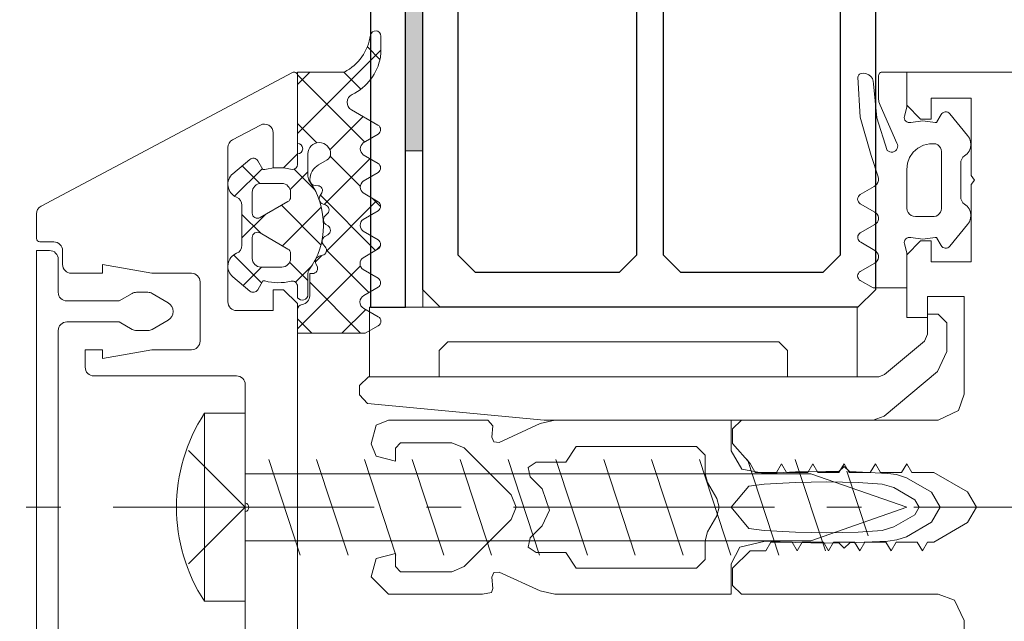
# Model space of a CAD drawing. Header units: millimetres. Extents: x 3652085 to 3778338, y -303702 to -273644.
# Tile 420 of 588: x 3732876 to 3732932, y -285422 to -285388. Entities that reach past the tile are written whole.
import ezdxf

# ---------------------------------------------------------------- set-up
doc = ezdxf.new("R2010")
doc.units = ezdxf.units.MM
doc.header["$PDMODE"] = 34
for name, pattern in [('AUSGEZOGEN', [0]), ('HIDDEN2', [4.7624999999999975, 3.174999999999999, -1.587499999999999]), ('NEO-A  -  GRIDLINE', [38, 15, -3, 2, -3, 15])]:
    doc.linetypes.add(name, pattern=pattern)
for name, color, linetype, lineweight in [('DIM-03    (HAUSART)', 111, 'Continuous', 5), ('GRID   (HAUSART)', 47, 'NEO-A  -  GRIDLINE', 5), ('INSULATION (HAUSEART)', 31, 'Continuous', 15), ('WALL_GLASS (HAUSART)', 4, 'Continuous', 0), ('WINDOW    (HAUSART)', 150, 'Continuous', 5)]:
    doc.layers.add(name, color=color, linetype=linetype, lineweight=lineweight)
doc.layers.add('PANEL', color=7, linetype='Continuous')
doc.styles.add('1-20 Eng HA', font='arial.ttf', dxfattribs={"height": 40})
doc.dimstyles.new('1-20 Eng HA', dxfattribs={"dimtxt": 40, "dimasz": 16, "dimexe": 16, "dimexo": 5, "dimgap": 5, "dimtad": 1, "dimdec": 0, "dimlfac": -1, "dimzin": 0, "dimdsep": 46, "dimtxsty": '1-20 Eng HA', "dimblk": 'OBLIQUE', "dimcen": 0.09, "dimdle": 16, "dimclrd": 256, "dimclre": 256, "dimclrt": 256, "dimadec": 0, "dimazin": 0, "dimtfac": 1, "dimtdec": 0, "dimtofl": 0, "dimtmove": 0, "dimatfit": 3, "dimldrblk": 'OBLIQUE', "dimfxl": 1, "dimtolj": 1, "dimtzin": 0, "dimlwe": 0, "dimarcsym": 0})

# ---------------------------------------------------------------- blocks, each defined once
blk = doc.blocks.new('204533')
for points in [[(-6.008779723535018, 1.642888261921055), (-4.798044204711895, 2.051298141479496), (-2.583823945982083, 2.674448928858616), (-0.2869406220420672, 2.798607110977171), (-0.2379379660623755, 2.792962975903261), (-0.1916640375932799, 2.775879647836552), (-0.1507490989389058, 2.748328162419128), (-0.1175188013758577, 2.711874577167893), (-0.0938619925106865, 2.668590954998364), (-0.08112335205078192, 2.620937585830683), (-0.06770082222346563, 2.469250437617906), (-0.09357600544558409, 2.319185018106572), (-0.157022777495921, 2.18075213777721), (-0.253808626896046, 2.063186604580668), (-0.3774770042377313, 1.974331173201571), (-0.5197780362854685, 1.920113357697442), (-0.6712188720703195, 1.904150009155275), (-2.625914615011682, 1.71137944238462), (-4.496873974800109, 1.113460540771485), (-4.548606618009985, 1.047544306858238), (-4.583189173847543, 0.9712208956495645), (-4.598639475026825, 0.8888649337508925), (-4.594071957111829, 0.8051968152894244), (-4.569748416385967, 0.7250121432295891), (-4.527063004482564, 0.6529068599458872), (-4.468462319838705, 0.5930138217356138), (-4.397305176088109, 0.5487659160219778), (-4.3176700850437, 0.5226992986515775), (-4.234121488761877, 0.5163080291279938), (-4.151448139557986, 0.5299584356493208), (-4.074388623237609, 0.5628681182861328), (-1.905338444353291, 1.528592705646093), (-1.706514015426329, 1.593194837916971), (-1.498602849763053, 1.615047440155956), (-0.1999969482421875, 1.615049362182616), (-0.1482341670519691, 1.60823412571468), (-0.09999899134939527, 1.58825411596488), (-0.05857846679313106, 1.556470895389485), (-0.02679524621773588, 1.515050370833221), (-0.00681523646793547, 1.466815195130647), (0, 1.415052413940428), (0, 0), (-2.015045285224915, 0), (-2.527037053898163, 0.1333379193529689), (-2.60407978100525, 0.1430181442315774), (-2.681026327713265, 0.1326009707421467), (-2.752721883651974, 0.1027842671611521), (-2.81436341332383, 0.05556551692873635), (-2.861821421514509, -0.005891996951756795), (-2.891916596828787, -0.07747110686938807), (-2.902632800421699, -0.1543765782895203), (-2.893252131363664, -0.2314563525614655), (-2.806626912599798, -0.9294124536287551), (-2.898722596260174, -1.626667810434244), (-2.902050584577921, -1.652504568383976), (-2.898592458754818, -1.678324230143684), (-2.88858289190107, -1.702374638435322), (-2.872701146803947, -1.723023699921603), (-2.852024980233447, -1.738870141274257), (-2.436554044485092, -1.978576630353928), (-2.378431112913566, -2.022330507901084), (-2.332547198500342, -2.078787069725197), (-2.301599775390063, -2.144627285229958), (-2.287408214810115, -2.215980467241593), (-2.29080682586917, -2.288651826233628), (-2.311595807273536, -2.358369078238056), (-2.348552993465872, -2.421033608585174), (-2.399505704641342, -2.47296142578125), (-3.637748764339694, -3.500422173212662), (-3.798661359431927, -3.604172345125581), (-3.979617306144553, -3.666717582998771), (-4.170252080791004, -3.684475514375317), (-4.35964679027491, -3.656429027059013), (-4.536953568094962, -3.584184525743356), (-4.692016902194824, -3.471879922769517), (-4.815955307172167, -3.325947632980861), (-4.89590753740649, -3.232450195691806), (-4.996269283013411, -3.161304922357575), (-5.110964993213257, -3.11681870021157), (-5.233051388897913, -3.101684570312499), (-7.167246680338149, -3.101684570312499), (-7.289333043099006, -3.116818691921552), (-7.404028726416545, -3.161304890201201), (-7.504390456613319, -3.232450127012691), (-7.584342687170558, -3.325947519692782), (-7.7082811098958, -3.471879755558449), (-7.863344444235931, -3.584184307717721), (-8.0406512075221, -3.656428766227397), (-8.230045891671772, -3.68447522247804), (-8.420680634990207, -3.666717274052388), (-8.601636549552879, -3.604172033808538), (-8.762549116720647, -3.500421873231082), (-10.0007917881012, -2.472961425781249), (-10.05174449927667, -2.421033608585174), (-10.088701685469, -2.358369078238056), (-10.10949066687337, -2.288651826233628), (-10.11288927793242, -2.215980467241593), (-10.09869771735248, -2.144627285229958), (-10.0677502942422, -2.078787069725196), (-10.02186637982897, -2.022330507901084), (-9.963743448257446, -1.978576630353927), (-9.548273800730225, -1.738853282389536), (-9.527598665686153, -1.723006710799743), (-9.511717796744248, -1.702357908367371), (-9.501708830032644, -1.678308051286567), (-9.498250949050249, -1.652489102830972), (-9.50157879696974, -1.626653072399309), (-9.593670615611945, -0.929403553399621), (-9.507044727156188, -0.2314538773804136), (-9.497663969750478, -0.1543760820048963), (-9.508379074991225, -0.0774724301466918), (-9.538472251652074, -0.005894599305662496), (-9.58592759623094, 0.05556250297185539), (-9.647566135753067, 0.1027819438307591), (-9.719258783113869, 0.1326005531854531), (-9.79620293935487, 0.1430208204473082), (-9.87324421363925, 0.1333447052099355), (-10.38537430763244, 8.881784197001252e-16), (-12.39997792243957, 8.881784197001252e-16), (-12.39997792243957, 1.92404747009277), (-11.97397541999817, 2.668049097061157), (-11.92609262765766, 2.730203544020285), (-11.86378081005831, 2.777881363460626), (-11.79126872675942, 2.80784692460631), (-11.71347737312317, 2.818066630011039), (-11.63568601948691, 2.807846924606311), (-11.56317393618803, 2.777881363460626), (-11.50086211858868, 2.730203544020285), (-11.45297932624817, 2.66804909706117), (-10.97397637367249, 1.834051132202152), (-10.91709906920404, 1.752958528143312), (-10.84259008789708, 1.687694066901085), (-10.75471297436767, 1.641992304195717), (-10.65849622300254, 1.618468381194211), (-10.5594455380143, 1.618468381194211), (-10.46322878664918, 1.641992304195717), (-10.37535167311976, 1.687694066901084), (-10.3008426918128, 1.75295852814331), (-10.24396538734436, 1.834051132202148), (-9.77195763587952, 2.644047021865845), (-9.733774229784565, 2.705445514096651), (-9.681974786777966, 2.755889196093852), (-9.619585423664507, 2.792431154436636), (-9.550250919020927, 2.812936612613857), (-9.478021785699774, 2.816207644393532), (-9.407117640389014, 2.802053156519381), (-9.341680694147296, 2.771300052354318), (-9.285533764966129, 2.725744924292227), (-9.24195694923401, 2.668049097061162), (-8.75398087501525, 1.83104515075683), (-8.69887050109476, 1.751494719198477), (-8.626328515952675, 1.687439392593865), (-8.540568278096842, 1.642599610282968), (-8.446570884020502, 1.619579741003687), (-8.349795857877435, 1.619716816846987), (-8.25586405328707, 1.643002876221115), (-8.170231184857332, 1.688085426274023), (-8.09787095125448, 1.752345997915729), (-8.042986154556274, 1.83205223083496), (-7.560961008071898, 2.668049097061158), (-7.513195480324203, 2.730127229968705), (-7.451008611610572, 2.777751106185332), (-7.378626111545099, 2.807684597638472), (-7.300966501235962, 2.817893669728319), (-7.223306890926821, 2.807684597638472), (-7.150924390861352, 2.777751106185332), (-7.088737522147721, 2.730127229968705), (-7.040971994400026, 2.668049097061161), (-6.58047601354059, 1.872661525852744), (-6.514941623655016, 1.783799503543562), (-6.431501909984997, 1.711487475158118), (-6.334225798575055, 1.659251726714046), (-6.227856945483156, 1.629639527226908), (-6.1175824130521, 1.624094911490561)], [(-4.124994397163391, -1.676984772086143), (-4.177455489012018, -1.779921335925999), (-4.252322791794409, -1.867915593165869), (-4.345528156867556, -1.936186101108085), (-4.452006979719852, -1.981023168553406), (-4.565973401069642, -1.999990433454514), (-7.833971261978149, -1.999990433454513), (-7.944985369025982, -1.981430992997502), (-8.049008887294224, -1.938446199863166), (-8.140741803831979, -1.873226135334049), (-8.21551031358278, -1.789093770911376), (-8.26950495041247, -1.690335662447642), (-8.2999746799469, -1.581983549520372), (-8.299959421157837, -0.4999847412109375), (-8.283598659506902, -0.3751710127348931), (-8.236712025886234, -0.258347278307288), (-8.1622455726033, -0.1568539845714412), (-8.064878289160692, -0.07706831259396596), (-7.950728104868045, -0.02400347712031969), (-7.826967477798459, -0.0009937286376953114), (-5.599794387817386, 6.675720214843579e-05), (-5.241826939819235, -0.04228249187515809), (-4.904681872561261, -0.1698260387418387), (-4.60831697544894, -0.3750137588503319), (-4.370275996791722, -0.6456992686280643), (-4.204650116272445, -0.9658589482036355), (-4.121243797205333, -1.316540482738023)]]:
    blk.add_lwpolyline(points, close=True)
blk = doc.blocks.new('228390')
at = {"layer": 'WALL_GLASS (HAUSART)', "linetype": 'AUSGEZOGEN'}
blk.add_lwpolyline([(-23.62999915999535, -6.599999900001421), (-4.729999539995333, -6.599999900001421), (-4.089999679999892, -6.369999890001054), (-1.039999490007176, -3.799999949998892), (-0.4999995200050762, -2.650000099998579), (-0.4999995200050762, -1), (-0.9999995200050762, -0.5), (-1.599999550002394, -0.5), (-1.599999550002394, -1.659999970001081), (-1.779999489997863, -2.049999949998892), (-4.079999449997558, -3.980000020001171), (-4.399999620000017, -4.099999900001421), (-33.72999953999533, -4.099999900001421), (-34.22999953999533, -4.599999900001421), (-34.22999953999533, -5.150000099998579), (-33.77000046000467, -5.639999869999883)], close=True, dxfattribs=at)
blk = doc.blocks.new('217907')
at = {"layer": 'WALL_GLASS (HAUSART)', "linetype": 'AUSGEZOGEN'}
blk.add_lwpolyline([(14.49000000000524, 2.9245230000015), (4.76837158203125e-06, 2.9245230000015), (4.76837158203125e-06, -1.0754769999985), (4.000004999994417, -1.0754769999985), (4.000004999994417, 0.4245234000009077), (4.500004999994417, 0.9245234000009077), (23.5, 0.9245234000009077), (24, 0.4245234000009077), (24, -1.0754769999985), (28, -1.0754769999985), (28, 2.9245230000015), (14.49000999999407, 2.9245230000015)], dxfattribs=at)
blk = doc.blocks.new('5_5x42')
at = {"layer": 'WALL_GLASS (HAUSART)', "linetype": 'Continuous'}
for p, q in [((4.732306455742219, 13.20173511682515), (7.082767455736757, 13.20173511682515)), ((4.732306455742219, 2.401735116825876), (4.732306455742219, 13.20173511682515)), ((7.082767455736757, 13.20173511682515), (7.082767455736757, 2.401735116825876)), ((7.082767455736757, 7.801735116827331), (3.82676145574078, 11.05774111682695)), ((10.23743945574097, 5.051735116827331), (8.428095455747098, 10.55173511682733)), ((12.98743945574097, 5.051735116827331), (11.1780954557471, 10.55173511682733)), ((15.73743945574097, 5.051735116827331), (13.9280954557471, 10.55173511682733)), ((18.48743945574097, 5.051735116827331), (16.6780954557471, 10.55173511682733)), ((21.23743945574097, 5.051735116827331), (19.4280954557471, 10.55173511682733)), ((23.98744045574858, 5.051735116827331), (22.1780954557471, 10.55173511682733)), ((26.73744045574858, 5.051735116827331), (24.92809445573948, 10.55173511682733)), ((29.48744045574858, 5.051735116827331), (27.67809445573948, 10.55173511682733)), ((32.23744045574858, 5.051735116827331), (30.42809445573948, 10.55173511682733)), ((34.98744045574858, 5.051735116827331), (33.17809445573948, 10.55173511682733)), ((37.73744045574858, 5.051735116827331), (35.92809445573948, 10.55173511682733)), ((40.4085084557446, 5.291672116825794), (38.67809445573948, 10.55173511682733)), ((39.58276745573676, 9.726735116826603), (7.082767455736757, 9.726735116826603)), ((45.08276745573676, 7.801735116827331), (39.58276745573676, 9.726735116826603)), ((42.87456545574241, 6.154792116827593), (41.64997145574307, 9.877286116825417)), ((3.276884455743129, 7.801735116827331), (7.082767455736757, 7.801735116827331)), ((7.082767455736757, 7.801735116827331), (3.82676145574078, 4.545729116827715)), ((39.58276745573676, 5.876735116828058), (45.08276745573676, 7.801735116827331)), ((7.082767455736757, 5.876735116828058), (39.58276745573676, 5.876735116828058)), ((4.732306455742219, 2.401735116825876), (7.082767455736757, 2.401735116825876))]:
    blk.add_line(p, q, dxfattribs=at)
blk.add_arc((13.04766445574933, 7.801735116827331), 9.914897, 147.0002800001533, 212.9997310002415, dxfattribs=at)
blk = doc.blocks.new('_246476_0x00000056')
at = {"layer": 'WALL_GLASS (HAUSART)'}
h = blk.add_hatch(dxfattribs=at)
h.set_pattern_fill('ANSI37', color=256, scale=0.625, angle=90, style=0)
h.set_pattern_definition([(135, (0, 0), (-1.403165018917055, -1.403165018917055), []), (225, (0, 0), (1.403165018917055, -1.403165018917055), [])])
edge = h.paths.add_edge_path(flags=16)
edge.add_ellipse((9.500092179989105, 2.30009773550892), major_axis=(-0.3000061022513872, 0), ratio=1, start_angle=-90.00128112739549, end_angle=29.99730849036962, ccw=False)
edge.add_line((9.500098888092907, 2.60010383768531), (10.70011109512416, 2.60010383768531))
edge.add_ellipse((10.7000309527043, 2.10002369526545), major_axis=(-0.5000801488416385, 0), ratio=1, start_angle=180.0091821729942, end_angle=269.9908178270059, ccw=False)
edge.add_line((11.20011109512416, 2.10010383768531), (11.20011109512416, 0.9001068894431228))
edge.add_ellipse((10.7000322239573, 0.9001857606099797), major_axis=(-0.5000788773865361, 0), ratio=1, start_angle=90.00903654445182, end_angle=179.9909634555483, ccw=False)
edge.add_line((10.70011109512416, 0.4001068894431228), (10.42386597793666, 0.4001068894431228))
edge.add_ellipse((10.42381020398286, 0.7000493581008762), major_axis=(-0.2999424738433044, 0), ratio=1, start_angle=29.995000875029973, end_angle=90.0106540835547, ccw=False)
edge.add_line((10.16403931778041, 0.5501007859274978), (9.240272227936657, 2.150106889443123))
edge = h.paths.add_edge_path(flags=16)
edge.add_ellipse((6.900035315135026, 2.100191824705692), major_axis=(-0.4999120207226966, 0), ratio=1, start_angle=-90.01008434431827, end_angle=0.010084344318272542, ccw=False)
edge.add_line((6.900123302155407, 2.60010383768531), (8.100074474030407, 2.60010383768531))
edge.add_ellipse((8.100108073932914, 2.300113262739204), major_axis=(-0.2999905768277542, 0), ratio=1, start_angle=149.9975553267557, end_angle=270.00641731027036, ccw=False)
edge.add_line((8.359901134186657, 2.150106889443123), (7.436134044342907, 0.5501007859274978))
edge.add_ellipse((7.176370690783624, 0.7000363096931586), major_axis=(-0.2999294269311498, 0), ratio=1, start_angle=89.98790648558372, end_angle=150.006438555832, ccw=False)
edge.add_line((7.176307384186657, 0.4001068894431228), (6.900123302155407, 0.4001068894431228))
edge.add_ellipse((6.900033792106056, 0.9000173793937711), major_axis=(-0.4999104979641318, 0), ratio=1, start_angle=-0.01025893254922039, end_angle=90.01025893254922, ccw=False)
edge.add_line((6.400123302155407, 0.9001068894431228), (6.400123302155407, 2.10010383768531))
edge = h.paths.add_edge_path()
edge.add_arc((5.250082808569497, 2.547848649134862), 0.3000311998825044, 140.0103091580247, 239.9950724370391)
edge.add_line((5.100044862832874, 2.288026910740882), (5.600044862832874, 1.999345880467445))
edge.add_line((5.600044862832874, 1.999345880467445), (5.600044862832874, 1.871957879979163))
edge.add_arc((8.639993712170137, 1.08565340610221), 3.139994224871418, 165.4978757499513, 194.5021242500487)
edge.add_arc((5.299944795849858, 0.2994459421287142), 0.3001000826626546, 270.9052083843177, 359.98147865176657, ccw=False)
edge.add_line((5.304685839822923, -0.0006166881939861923), (4.70004485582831, -0.0006166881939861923))
edge.add_arc((4.400026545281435, -0.0006166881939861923), 0.300018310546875, -180, 0, ccw=False)
edge.add_line((4.10000823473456, -0.0006166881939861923), (9.416079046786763e-05, -0.0006166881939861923))
edge.add_line((9.416079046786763e-05, -0.0006166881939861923), (9.416079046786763e-05, -2.69067802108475))
edge.add_arc((-2.530876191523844, -1.367962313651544), 2.855763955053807, 278.35665962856, 332.4078875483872, ccw=False)
edge.add_arc((-2.072234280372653, -4.49022010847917), 0.3000000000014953, 98.35665962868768, 270.0977995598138)
edge.add_line((-2.071722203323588, -4.790219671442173), (-1.188169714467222, -4.788711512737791))
edge.add_arc((-1.191583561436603, -2.788714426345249), 1.999999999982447, 270.0977995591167, 279.5454639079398)
edge.add_arc((-1.34273088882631, -1.8898756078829), 2.911458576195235, 279.5454639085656, 334.6363143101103)
edge.add_arc((1.739886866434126, -3.351216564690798), 0.4999999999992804, 29.835148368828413, 154.6363143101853, ccw=False)
edge.add_line((2.173617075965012, -3.102463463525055), (3.046389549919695, -4.624244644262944))
edge.add_arc((3.306627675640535, -4.474992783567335), 0.2999999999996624, 209.8351483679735, 329.2846432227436)
edge.add_line((3.564542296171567, -4.62822479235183), (4.068087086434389, -3.780676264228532))
edge.add_arc((4.409060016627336, -4.020601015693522), 0.4169249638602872, 35.13203945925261, 144.8679605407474, ccw=False)
edge.add_line((4.750032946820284, -3.780676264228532), (5.248249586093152, -4.627650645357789))
edge.add_arc((5.506830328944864, -4.475545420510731), 0.2999999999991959, 210.4653647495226, 329.4113250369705)
edge.add_line((5.765083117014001, -4.628206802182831), (6.266085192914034, -3.780676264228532))
edge.add_arc((6.606081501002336, -4.0188508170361), 0.4151199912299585, 35.012049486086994, 144.9879505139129, ccw=False)
edge.add_line((6.946077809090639, -3.780676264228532), (7.444271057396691, -4.627610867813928))
edge.add_arc((7.702851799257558, -4.47550564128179), 0.299999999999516, 210.465365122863, 329.8551850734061)
edge.add_line((7.962279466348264, -4.626161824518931), (8.459078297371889, -3.770681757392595))
edge.add_arc((8.798786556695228, -4.034601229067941), 0.4301804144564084, 36.176561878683, 142.156352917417, ccw=False)
edge.add_line((9.146028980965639, -3.780676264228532), (9.644234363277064, -4.627631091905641))
edge.add_arc((9.902815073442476, -4.475525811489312), 0.3000000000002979, 210.4653770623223, 329.6551279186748)
edge.add_line((10.16171512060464, -4.627086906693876), (10.66305802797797, -3.770681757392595))
edge.add_arc((11.00419751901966, -4.013713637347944), 0.4188563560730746, 35.30012064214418, 144.5334708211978, ccw=False)
edge.add_line((11.34604142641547, -3.771673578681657), (11.84393168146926, -4.626054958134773))
edge.add_arc((12.10313119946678, -4.47500658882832), 0.3000000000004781, 210.2314690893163, 329.6554284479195)
edge.add_line((12.36203204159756, -4.626566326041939), (12.83700822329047, -3.815191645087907))
edge.add_arc((13.20803296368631, -4.00386416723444), 0.4162411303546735, 28.431988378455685, 153.0458732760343, ccw=False)
edge.add_line((13.57406829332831, -3.80568541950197), (14.05335709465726, -4.640272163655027))
edge.add_arc((14.31350957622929, -4.490871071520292), 0.299999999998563, 209.868009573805, 330.2035129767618)
edge.add_line((14.57384835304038, -4.639947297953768), (15.00003264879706, -3.895681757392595))
edge.add_line((15.00003264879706, -3.895681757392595), (15.00003264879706, -0.0006166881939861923))
edge.add_line((15.00003264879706, -0.0006166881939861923), (13.64621184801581, -0.0006166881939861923))
edge.add_arc((13.64622750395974, -0.3006591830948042), 0.3000424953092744, 90.00298964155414, 172.8115002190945)
edge.add_arc((12.85252683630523, -0.2006837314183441), 0.4999299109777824, 269.9911528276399, 352.8263290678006, ccw=False)
edge.add_line((12.85244964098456, -0.7006136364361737), (11.58004973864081, -0.7006136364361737))
edge.add_line((11.58004973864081, -0.7006136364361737), (11.58004973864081, -0.8555590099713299))
edge.add_arc((11.28000637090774, -0.8555005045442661), 0.3000433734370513, 243.0089896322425, 359.9888279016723, ccw=False)
edge.add_line((11.14383147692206, -1.122862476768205), (11.00638030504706, -1.052832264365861))
edge.add_arc((10.87019595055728, -1.320145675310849), 0.3000043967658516, 63.00317044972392, 164.998528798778)
edge.add_line((10.58041594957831, -1.242491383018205), (10.52676604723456, -1.44265617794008))
edge.add_arc((10.23701501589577, -1.365042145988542), 0.2999659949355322, 227.9971582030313, 345.00452445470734, ccw=False)
edge.add_line((10.03628753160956, -1.587950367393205), (9.92929290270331, -1.491621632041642))
edge.add_arc((9.717824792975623, -1.726502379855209), 0.3160501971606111, 48.00262244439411, 149.997406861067)
edge.add_line((9.44412444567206, -1.568464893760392), (9.34414885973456, -1.741621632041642))
edge.add_arc((9.084337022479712, -1.591617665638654), 0.3000056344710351, 213.001458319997, 329.9997465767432, ccw=False)
edge.add_line((8.83273528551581, -1.755018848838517), (8.75430510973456, -1.634276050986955))
edge.add_arc((8.489290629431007, -1.806309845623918), 0.3159561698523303, 32.98956372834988, 135.0090086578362)
edge.add_line((8.26584075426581, -1.582930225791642), (8.12442229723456, -1.724318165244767))
edge.add_arc((7.912297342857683, -1.512189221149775), 0.2999928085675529, 197.9991015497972, 314.99946118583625, ccw=False)
edge.add_line((7.62698577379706, -1.60488762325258), (7.58249114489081, -1.467970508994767))
edge.add_arc((7.281921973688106, -1.565650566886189), 0.3160430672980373, 18.00331285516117, 119.9929715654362)
edge.add_line((7.12393401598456, -1.291929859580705), (6.93783782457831, -1.399366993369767))
edge.add_arc((6.801796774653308, -1.16363256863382), 0.2721725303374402, 183.0146986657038, 299.9890097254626, ccw=False)
edge.add_line((6.53000091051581, -1.17794670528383), (6.52249358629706, -1.034178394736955))
edge.add_arc((6.184332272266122, -1.051915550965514), 0.3386261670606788, 3.002513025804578, 90.82171138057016)
edge.add_arc((6.193913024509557, -1.713283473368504), 1.000063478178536, 90.82715633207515, 149.9977283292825)
edge.add_line((5.32785247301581, -1.213217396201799), (5.04641936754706, -1.700613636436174))
edge.add_arc((4.700045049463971, -1.500684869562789), 0.3999333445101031, 270.00000001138, 330.0062703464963, ccw=False)
edge.add_arc((4.700044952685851, -1.250616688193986), 0.6500015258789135, 90.00000853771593, 270.000008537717, ccw=False)
edge.add_line((4.70004485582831, -0.6006151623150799), (5.984032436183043, -0.6006151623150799))
edge.add_arc((5.984032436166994, -1.100615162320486), 0.5000000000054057, 54.92211572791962, 89.999999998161, ccw=False)
edge.add_arc((8.800049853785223, 2.909461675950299), 4.400068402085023, 234.9221157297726, 305.841212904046)
edge.add_arc((11.55213224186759, -0.9006151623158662), 0.3000000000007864, 90.00000000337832, 125.8412129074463, ccw=False)
edge.add_line((11.5521322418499, -0.6006151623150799), (12.77005218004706, -0.6006151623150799))
edge.add_arc((12.77005206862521, -0.2706282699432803), 0.3299868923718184, 270.0000193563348, 414.9099355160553)
edge.add_line((12.95974944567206, -0.0006166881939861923), (12.30900738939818, -0.0006166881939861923))
edge.add_arc((12.30900738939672, 0.2993833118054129), 0.2999999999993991, 166.8024744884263, 270.0000000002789, ccw=False)
edge.add_arc((8.955916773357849, 1.085690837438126), 3.144052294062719, 346.8024744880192, 374.4829967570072)
edge.add_line((12.00005706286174, 1.871995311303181), (12.00005706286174, 1.999383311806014))
edge.add_line((12.00005706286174, 1.999383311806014), (12.50005706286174, 2.288064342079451))
edge.add_arc((12.35008372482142, 2.547843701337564), 0.299962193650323, 299.9982887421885, 400.0113157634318)
edge.add_line((12.57983001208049, 2.740701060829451), (11.76348479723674, 3.713616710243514))
edge.add_arc((11.15064755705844, 3.199329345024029), 0.8000381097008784, 40.00306471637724, 157.3772309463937)
edge.add_arc((9.950628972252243, 3.699390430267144), 0.5000025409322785, 269.9988098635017, 337.3791395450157, ccw=False)
edge.add_line((9.950618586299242, 3.199387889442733), (7.649366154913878, 3.199387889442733))
edge.add_arc((7.649369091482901, 3.699349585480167), 0.4999616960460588, 202.6223871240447, 269.9996634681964, ccw=False)
edge.add_arc((6.449440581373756, 3.199419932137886), 0.7999452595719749, 22.61560702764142, 140.0033242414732)
edge.add_line((5.836617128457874, 3.713579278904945), (5.020210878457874, 2.740663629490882))
blk.add_lwpolyline([(5.020210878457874, 2.740663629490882, 0.466226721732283), (5.100044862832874, 2.288026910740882), (5.600044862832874, 1.999345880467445), (5.600044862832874, 1.871957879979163), (5.600044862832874, 1.871957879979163, 0.127234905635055), (5.600044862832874, 0.2993489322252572, -0.409499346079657), (5.304685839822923, -0.0006166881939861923), (4.70004485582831, -0.0006166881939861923), (4.70004485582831, -0.0006166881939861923, -1), (4.10000823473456, -0.0006166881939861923), (9.416079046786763e-05, -0.0006166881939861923), (9.416079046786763e-05, -2.69067802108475), (9.416079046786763e-05, -2.69067802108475, -0.240315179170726), (-2.115834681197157, -4.1934053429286, 0.930405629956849), (-2.071722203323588, -4.790219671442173), (-1.188169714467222, -4.788711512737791), (-1.188169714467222, -4.788711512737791, 0.0412465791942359), (-0.8599232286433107, -4.761023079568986, 0.245118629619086), (1.288083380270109, -3.137035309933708, -0.605628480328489), (2.173617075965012, -3.102463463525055), (3.046389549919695, -4.624244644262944), (3.046389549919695, -4.624244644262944, 0.574151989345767), (3.564542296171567, -4.62822479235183), (4.068087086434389, -3.780676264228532), (4.068087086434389, -3.780676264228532, -0.519103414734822), (4.750032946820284, -3.780676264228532), (5.248249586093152, -4.627650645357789), (5.248249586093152, -4.627650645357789, 0.571234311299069), (5.765083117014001, -4.628206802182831), (6.266085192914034, -3.780676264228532), (6.266085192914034, -3.780676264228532, -0.520433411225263), (6.946077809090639, -3.780676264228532), (7.444271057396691, -4.627610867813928), (7.444271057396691, -4.627610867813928, 0.57380582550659), (7.962279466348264, -4.626161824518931), (8.459078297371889, -3.770681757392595), (8.459078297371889, -3.770681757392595, -0.498471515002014), (9.146028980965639, -3.780676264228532), (9.644234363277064, -4.627631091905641), (9.644234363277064, -4.627631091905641, 0.572646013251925), (10.16171512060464, -4.627086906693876), (10.66305802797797, -3.770681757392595), (10.66305802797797, -3.770681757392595, -0.516322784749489), (11.34604142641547, -3.771673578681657), (11.84393168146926, -4.626054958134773), (11.84393168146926, -4.626054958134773, 0.574003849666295), (12.36203204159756, -4.626566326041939), (12.83700822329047, -3.815191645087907), (12.83700822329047, -3.815191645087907, -0.604512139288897), (13.57406829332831, -3.80568541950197), (14.05335709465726, -4.640272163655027), (14.05335709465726, -4.640272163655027, 0.579303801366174), (14.57384835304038, -4.639947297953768), (15.00003264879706, -3.895681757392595), (15.00003264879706, -0.0006166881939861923), (13.64621184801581, -0.0006166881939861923), (13.64621184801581, -0.0006166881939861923, 0.377910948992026), (13.34854339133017, -0.2631136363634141, -0.378043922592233), (12.85244964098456, -0.7006136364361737), (11.58004973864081, -0.7006136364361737), (11.58004973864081, -0.8555590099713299), (11.58004973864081, -0.8555590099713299, -0.559911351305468), (11.14383147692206, -1.122862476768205), (11.00638030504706, -1.052832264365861), (11.00638030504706, -1.052832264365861, 0.476950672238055), (10.58041594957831, -1.242491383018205), (10.52676604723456, -1.44265617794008), (10.52676604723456, -1.44265617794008, -0.56006913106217), (10.03628753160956, -1.587950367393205), (9.92929290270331, -1.491621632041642), (9.92929290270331, -1.491621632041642, 0.476947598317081), (9.44412444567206, -1.568464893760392), (9.34414885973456, -1.741621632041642), (9.34414885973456, -1.741621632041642, -0.560017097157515), (8.83273528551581, -1.755018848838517), (8.75430510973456, -1.634276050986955), (8.75430510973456, -1.634276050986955, 0.47707968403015), (8.26584075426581, -1.582930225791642), (8.12442229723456, -1.724318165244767), (8.12442229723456, -1.724318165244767, -0.560028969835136), (7.62698577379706, -1.60488762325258), (7.58249114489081, -1.467970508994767), (7.58249114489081, -1.467970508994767, 0.476920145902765), (7.12393401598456, -1.291929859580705), (6.93783782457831, -1.399366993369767), (6.93783782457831, -1.399366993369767, -0.55987967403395), (6.53000091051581, -1.17794670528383), (6.52249358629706, -1.034178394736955), (6.52249358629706, -1.034178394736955, 0.403108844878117), (6.17947600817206, -0.7133242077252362, 0.264074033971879), (5.32785247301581, -1.213217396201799), (5.04641936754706, -1.700613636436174), (5.04641936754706, -1.700613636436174, -0.267978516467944), (4.700045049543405, -1.900618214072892, -1.00000000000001), (4.70004485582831, -0.6006151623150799), (5.984032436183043, -0.6006151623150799), (5.984032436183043, -0.6006151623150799, -0.154262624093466), (6.271377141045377, -0.6914293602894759, 0.319713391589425), (11.37646996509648, -0.6574223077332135, -0.157674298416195), (11.5521322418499, -0.6006151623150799), (12.77005218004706, -0.6006151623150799), (12.77005218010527, -0.6006151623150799, 0.732626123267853), (12.95974944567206, -0.0006166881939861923), (12.30900738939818, -0.0006166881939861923), (12.30900738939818, -0.0006166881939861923, -0.483405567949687), (12.01693076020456, 0.3678759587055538, 0.121369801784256), (12.00005706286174, 1.871995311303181), (12.00005706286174, 1.999383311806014), (12.50005706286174, 2.288064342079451), (12.50005706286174, 2.288064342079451, 0.466376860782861), (12.57983001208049, 2.740701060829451), (11.76348479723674, 3.713616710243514), (11.76348479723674, 3.713616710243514, 0.562173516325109), (10.4121664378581, 3.507073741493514, -0.302776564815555), (9.950618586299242, 3.199387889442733), (7.649366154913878, 3.199387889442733), (7.649366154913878, 3.199387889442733, -0.302762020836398), (7.187874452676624, 3.507036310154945, 0.562251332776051), (5.836617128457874, 3.713579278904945), (5.020210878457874, 2.740663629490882)], format="xyb", close=True, dxfattribs=at)
at = {"layer": 'WALL_GLASS (HAUSART)', "extrusion": (-3.67394039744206e-16, 4.21202414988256e-16, -1)}
for points in [[(-6.400123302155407, 2.10010383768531, 0.414316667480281), (-6.900123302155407, 2.60010383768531), (-8.100074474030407, 2.60010383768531), (-8.100074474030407, 2.60010383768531, 0.577401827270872), (-8.359901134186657, 2.150106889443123), (-7.436134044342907, 0.5501007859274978), (-7.436134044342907, 0.5501007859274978, 0.268035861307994), (-7.176307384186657, 0.4001068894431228), (-6.900123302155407, 0.4001068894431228), (-6.900123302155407, 0.4001068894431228, 0.414318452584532), (-6.400123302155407, 0.9001068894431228), (-6.400123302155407, 2.10010383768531)], [(-9.240272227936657, 2.150106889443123, 0.577342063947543), (-9.500098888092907, 2.60010383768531), (-10.70011109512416, 2.60010383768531), (-10.70011109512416, 2.60010383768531, 0.414119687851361), (-11.20011109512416, 2.10010383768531), (-11.20011109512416, 0.9001068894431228), (-11.20011109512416, 0.9001068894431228, 0.414121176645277), (-10.70011109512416, 0.4001068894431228), (-10.42386597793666, 0.4001068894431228), (-10.42386597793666, 0.4001068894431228, 0.268022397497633), (-10.16403931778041, 0.5501007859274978), (-9.240272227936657, 2.150106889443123)]]:
    blk.add_lwpolyline(points, format="xyb", close=True, dxfattribs=at)
blk = doc.blocks.new('_323310_0x00000052 (2)')
at = {"layer": 'WALL_GLASS (HAUSART)', "color": 0, "lineweight": 0}
blk.add_lwpolyline([(-16.85387313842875, 15.0001220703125, 0.276924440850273), (-17.29530990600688, 14.73487854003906), (-24.97206782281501, 0.297027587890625), (-24.97206782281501, 0.297027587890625, 0.572067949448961), (-24.79711053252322, 0), (-20.29723251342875, 0), (-19.49718368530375, 0.80010986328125), (-19.49718368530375, 1.400146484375), (-21.51476242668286, 1.400146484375), (-21.51476242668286, 1.400146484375, -0.565777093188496), (-21.95623315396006, 2.134888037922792), (-21.10546005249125, 3.734909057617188), (-21.10546005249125, 3.734909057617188, -0.27701209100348), (-20.66405380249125, 4.000152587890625), (-11.79704940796, 4.000152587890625), (-11.79704940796, 4.000152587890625, -0.41387660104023), (-11.29704940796, 3.500152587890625), (-11.29704940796, 1.400146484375), (-12.49718368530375, 1.400146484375), (-12.49718368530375, 0.80010986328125), (-11.6970738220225, 0), (11.70414077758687, 0), (12.50418960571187, 0.80010986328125), (12.50418960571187, 1.400146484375), (11.30405532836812, 1.400146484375), (11.30405532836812, 3.500152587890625), (11.30405532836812, 3.500152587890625, -0.413930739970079), (11.80405532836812, 4.000152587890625), (20.70201217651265, 4.000152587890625), (20.70201217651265, 4.000152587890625, -0.277012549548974), (21.14343368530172, 3.734909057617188), (21.99417221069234, 2.134933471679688), (21.99417221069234, 2.134933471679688, -0.565823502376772), (21.55264389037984, 1.400146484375), (19.50418960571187, 1.400146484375), (19.50418960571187, 0.80010986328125), (20.30429946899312, 0), (24.80410873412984, 0), (24.80410873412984, 0, 0.572049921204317), (24.97906600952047, 0.297027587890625), (17.30237686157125, 14.73475646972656), (17.30237686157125, 14.73475646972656, 0.277073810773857), (16.86094009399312, 14.99995422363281), (15.45414077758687, 14.99980163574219), (15.45414077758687, 14.99980163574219, 0.414391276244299), (15.25415908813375, 14.79977416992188), (15.25415908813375, 13.99981689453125), (15.25415908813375, 13.99981689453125, -0.414151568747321), (14.75415908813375, 13.49981689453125), (13.954171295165, 13.49981689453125), (13.954171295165, 13.49981689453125, 0.414151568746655), (13.454171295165, 12.99981689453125), (13.454171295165, 11.19985961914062), (13.954171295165, 11.19985961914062), (13.454171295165, 8.364166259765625), (13.454171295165, 6.099822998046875), (13.454171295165, 6.099822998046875, -0.413884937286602), (12.954171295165, 5.599822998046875), (9.554146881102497, 5.599822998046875), (9.554146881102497, 5.599822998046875, -0.41415156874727), (9.054146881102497, 6.099822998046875), (9.054146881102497, 8.364166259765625), (8.554146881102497, 11.19985961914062), (9.054146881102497, 11.19985961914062), (9.054146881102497, 12.19985961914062), (8.054146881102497, 12.19985961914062), (8.054146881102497, 12.19985961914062, 0.414151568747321), (7.554146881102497, 11.69985961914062), (7.554146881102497, 3.5), (7.554146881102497, 3.5, -0.414216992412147), (7.054146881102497, 3), (0.254220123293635, 3), (0.254220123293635, 3, -0.799415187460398), (-0.245871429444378, 2.99981689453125), (-7.045798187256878, 2.9996337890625), (-7.04579818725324, 2.9996337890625, -0.414216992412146), (-7.545798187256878, 3.4996337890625), (-7.545798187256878, 11.69949340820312), (-7.545798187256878, 11.69949340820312, 0.414161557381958), (-8.045798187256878, 12.19949340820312), (-9.045798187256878, 12.19949340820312), (-9.045798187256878, 11.19949340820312), (-8.545798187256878, 11.19949340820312), (-9.045798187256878, 8.363800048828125), (-9.045798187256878, 6.099517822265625), (-9.045798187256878, 6.099517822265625, -0.414326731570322), (-9.545798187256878, 5.599517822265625), (-12.94582260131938, 5.599517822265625), (-12.94582260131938, 5.599517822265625, -0.413882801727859), (-13.44582260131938, 6.099517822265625), (-13.44582260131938, 8.363800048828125), (-13.94579208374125, 11.19949340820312), (-13.44582260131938, 11.19949340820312), (-13.44582260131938, 12.99945068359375), (-13.44582260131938, 12.99945068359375, 0.414201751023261), (-13.94582260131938, 13.49945068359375), (-14.74581039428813, 13.49945068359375), (-14.74581039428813, 13.49945068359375, -0.414151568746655), (-15.24581039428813, 13.99945068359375), (-15.24581039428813, 14.80014038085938), (-15.24581039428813, 14.80014038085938, 0.414645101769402), (-15.44579208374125, 15.0001220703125), (-16.85387313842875, 15.0001220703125)], format="xyb", close=True, dxfattribs=at)
blk = doc.blocks.new('_323390_0x00000053 (2)')
at = {"layer": 'WALL_GLASS (HAUSART)', "color": 0, "lineweight": 0}
blk.add_lwpolyline([(-14.75006103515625, 0), (-14.75006103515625, -0.75), (-14.75006103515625, -0.75, 0.414213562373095), (-14.25006103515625, -1.25), (-12.35003662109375, -1.25), (-12.35003662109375, -1.25, -0.414213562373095), (-11.85003662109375, -1.75), (-11.85003662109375, -4.74993896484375), (-12.28304461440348, -5.499898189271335), (-12.28304461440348, -5.499898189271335, 0.131657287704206), (-12.35003662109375, -5.74990634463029), (-12.35003662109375, -6.408959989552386), (-12.35003662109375, -6.408959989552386, 0.131653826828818), (-12.2830480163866, -6.658962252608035), (-11.75238037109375, -7.578094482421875), (-11.75238037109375, -7.578094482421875, 0.54115958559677), (-10.74774169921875, -7.578094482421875), (-10.21706782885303, -6.65889861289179), (-10.21706782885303, -6.65889861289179, 0.131647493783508), (-10.15008544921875, -6.408907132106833), (-10.15008544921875, -5.749906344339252), (-10.15008544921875, -5.749906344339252, 0.131649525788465), (-10.21706982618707, -5.499911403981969), (-10.65005493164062, -4.74993896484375), (-10.65005493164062, -1.75), (-10.65005493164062, -1.75, -0.414213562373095), (-10.15005493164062, -1.25), (10.14993286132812, -1.25), (10.14993286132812, -1.25, -0.414213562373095), (10.64993286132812, -1.75), (10.64993286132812, -4.74993896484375), (10.2169248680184, -5.499898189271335), (10.2169248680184, -5.499898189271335, 0.131657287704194), (10.14993286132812, -5.74990634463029), (10.14993286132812, -6.408907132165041), (10.14993286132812, -6.408907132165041, 0.131653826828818), (10.21692146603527, -6.658909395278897), (10.74761962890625, -7.578094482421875), (10.74761962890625, -7.578094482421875, 0.5411595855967), (11.75225830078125, -7.578094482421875), (12.28293217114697, -6.65889861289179), (12.28293217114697, -6.65889861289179, 0.131647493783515), (12.34991455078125, -6.408907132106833), (12.34991455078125, -5.74990634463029), (12.34991455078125, -5.74990634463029, 0.131657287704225), (12.28292254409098, -5.499898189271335), (11.84991455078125, -4.74993896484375), (11.84991455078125, -1.75), (11.84991455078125, -1.75, -0.414213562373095), (12.34991455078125, -1.25), (14.24993896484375, -1.25), (14.24993896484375, -1.25, 0.414213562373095), (14.74993896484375, -0.75), (14.74993896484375, 0), (-14.75006103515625, 0)], format="xyb", close=True, dxfattribs=at)
blk = doc.blocks.new('224814')
at = {"linetype": 'AUSGEZOGEN'}
for points in [[(26, 1), (26, 23), (25, 24), (1, 24), (0, 23), (0, 1), (1, 0), (25, 0)], [(12.30000019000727, 21), (12.30000019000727, 3), (11.30000019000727, 2), (3, 2), (2, 3), (2, 21), (3, 22), (11.30000019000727, 22)], [(24, 21), (24, 3), (23, 2), (14.80000019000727, 2), (13.80000019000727, 3), (13.80000019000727, 21), (14.80000019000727, 22), (23, 22)]]:
    blk.add_lwpolyline(points, close=True, dxfattribs=at)
blk = doc.blocks.new('_Oblique')
at = {"color": 0, "linetype": 'ByBlock', "lineweight": -2}
blk.add_line((-0.5, -0.5), (0.5, 0.5), dxfattribs=at)
blk = doc.blocks.new('*D656')
at = {"layer": 'Defpoints', "color": 0, "lineweight": 0, "transparency": 16777216}
for p in [(3732176.547128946, -285380.7014168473, -14393.65129304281), (3732876.530999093, -285407.6903956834, -14393.65129315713), (3732876.530999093, -285480.8148809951)]:
    blk.add_point(p, dxfattribs=at)
at = {"layer": 'DIM-03    (HAUSART)', "linetype": 'HIDDEN2', "lineweight": 0, "transparency": 16777216}
for p, q in [((3732176.547128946, -285385.7014168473), (3732176.547128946, -285496.8148809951)), ((3732876.530999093, -285412.6903956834), (3732876.530999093, -285496.8148809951))]:
    blk.add_line(p, q, dxfattribs=at)
at = {"layer": 'DIM-03    (HAUSART)', "lineweight": -2, "transparency": 16777216}
blk.add_line((3732160.547128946, -285480.8148809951), (3732892.530999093, -285480.8148809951), dxfattribs=at)
at = {"layer": 'DIM-03    (HAUSART)', "lineweight": -2, "transparency": 16777216, "xscale": 16, "yscale": 16, "zscale": 16, "rotation": 180}
blk.add_blockref('_Oblique', (3732176.547128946, -285480.8148809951), dxfattribs=at)
at = {"layer": 'DIM-03    (HAUSART)', "lineweight": -2, "transparency": 16777216, "xscale": 16, "yscale": 16, "zscale": 16}
blk.add_blockref('_Oblique', (3732876.530999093, -285480.8148809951), dxfattribs=at)
at = {"layer": 'DIM-03    (HAUSART)', "lineweight": 0, "transparency": 16777216, "insert": (3732526.539064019, -285455.3919614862), "char_height": 40, "attachment_point": 5, "style": '1-20 Eng HA'}
blk.add_mtext('\\A1;700', dxfattribs=at)

msp = doc.modelspace()

# ---------------------------------------------------------------- hatches: boundary and pattern name
at = {"layer": 'INSULATION (HAUSEART)'}
h = msp.add_hatch(color=0, dxfattribs=at)
h.set_gradient(color2=(0, 0, 0), one_color=1, name='HEMISPHERICAL')
h.paths.add_polyline_path([(3732898.732934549, -285385.2226567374), (3732897.732934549, -285385.2226567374), (3732897.732934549, -285395.2226567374), (3732898.732934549, -285395.2226567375)])

# ---------------------------------------------------------------- linework, layer by layer
at = {"layer": 'GRID   (HAUSART)', "elevation": -14393.65129315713}
msp.add_lwpolyline([(3731776.93462662, -285415.7017659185), (3733175.666833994, -285415.7017659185)], dxfattribs=at)
at = {"layer": 'INSULATION (HAUSEART)', "color": 0, "elevation": -14393.65129304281}
for points in [[(3732898.734725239, -285404.2017048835), (3732898.734777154, -285364.7017088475, 0.4142233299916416), (3732894.73476048, -285360.7017029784), (3732842.362986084, -285360.7017029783)], [(3732897.7345453, -285404.2017048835), (3732897.734777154, -285364.6986556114, 0.4142233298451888), (3732894.734778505, -285361.6986556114), (3732852.368923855, -285361.6986556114)]]:
    msp.add_lwpolyline(points, format="xyb", dxfattribs=at)
msp.add_lwpolyline([(3732897.732934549, -285385.2226567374), (3732898.732934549, -285385.2226567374), (3732898.732934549, -285395.2226567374), (3732897.732934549, -285395.2226567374)], close=True, dxfattribs=at)
at = {"layer": 'PANEL', "color": 7, "linetype": 'Continuous', "elevation": -14393.65129304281}
msp.add_lwpolyline([(3732846.530999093, -285363.6986561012), (3732894.732934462, -285363.6986561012, -0.414213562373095), (3732895.732934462, -285364.6986561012), (3732895.732933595, -285404.2017048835), (3732897.732934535, -285404.2017048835), (3732897.732934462, -285364.6986561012, 0.4142135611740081), (3732894.732934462, -285361.6986561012), (3732846.530999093, -285361.6986561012), (3732846.530999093, -285363.6986561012)], format="xyb", close=True, dxfattribs=at)
at = {"layer": 'WALL_GLASS (HAUSART)', "lineweight": 0}
msp.add_line((3732923.732819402, -285404.2017437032, -14393.65129159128), (3732895.732818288, -285404.2017440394, -14393.65129237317), dxfattribs=at)
at = {"layer": 'WINDOW    (HAUSART)', "color": 0, "lineweight": 0}
for p, q in [((3732902.817427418, -285419.4517044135, -14393.65129315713), (3732902.697427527, -285419.7217043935, -14393.65129315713)), ((3732903.117427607, -285419.4217042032, -14393.65129315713), (3732902.817427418, -285419.4517044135, -14393.65129315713)), ((3732905.467427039, -285420.5117043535, -14393.65129315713), (3732903.117427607, -285419.4217042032, -14393.65129315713)), ((3732902.697427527, -285419.7217043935, -14393.65129315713), (3732902.757426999, -285420.3717044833, -14393.65129315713)), ((3732902.157427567, -285420.7017044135, -14393.65129315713), (3732896.757427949, -285420.7017044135, -14393.65129315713)), ((3732902.677427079, -285420.6017045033, -14393.65129315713), (3732902.157427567, -285420.7017044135, -14393.65129315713)), ((3732902.757426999, -285420.3717044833, -14393.65129315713), (3732902.677427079, -285420.6017045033, -14393.65129315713)), ((3732906.307427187, -285420.7017044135, -14393.65129315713), (3732905.467427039, -285420.5117043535, -14393.65129315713)), ((3732915.909632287, -285420.7017044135, -14393.65129315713), (3732906.307427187, -285420.7017044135, -14393.65129315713))]:
    msp.add_line(p, q, dxfattribs=at)
at = {"layer": 'WINDOW    (HAUSART)', "color": 0, "lineweight": 0, "elevation": -14393.65129315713}
for points in [[(3732929.831429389, -285427.8017014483), (3732929.831429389, -285422.2017029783), (3732929.271424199, -285421.0317028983), (3732928.331429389, -285420.7017029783), (3732917.031426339, -285420.7017029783), (3732916.531426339, -285420.2017029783), (3732916.531426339, -285419.2017029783), (3732917.531426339, -285418.2017029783), (3732918.431427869, -285418.2017029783), (3732918.73142329, -285417.7017029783), (3732919.94143, -285417.7017029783), (3732920.23142329, -285418.2017029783), (3732920.521424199, -285417.7017029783), (3732921.74142542, -285417.7017029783), (3732922.031426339, -285418.2017029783), (3732922.321427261, -285417.7017029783), (3732923.541428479, -285417.7017029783), (3732923.831429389, -285418.2017029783), (3732924.121422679, -285417.7017029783), (3732925.3414239, -285417.7017029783), (3732925.63142481, -285418.2017029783), (3732925.921425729, -285417.7017029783), (3732927.14142695, -285417.7017029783), (3732927.431427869, -285418.2017029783), (3732927.721428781, -285417.7017029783), (3732928.081429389, -285417.7017029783), (3732930.031426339, -285416.571703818), (3732930.541428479, -285415.7017029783), (3732930.031426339, -285414.821703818), (3732928.081429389, -285413.7017029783), (3732926.821427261, -285413.7017029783), (3732926.531426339, -285413.2017029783), (3732926.24142542, -285413.7017029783), (3732925.021424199, -285413.7017029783), (3732924.73142329, -285413.2017029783), (3732924.44143, -285413.7017029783), (3732923.221428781, -285413.7017029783), (3732922.931427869, -285413.2017029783), (3732922.64142695, -285413.7017029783), (3732921.421425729, -285413.7017029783), (3732921.13142481, -285413.2017029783), (3732920.8414239, -285413.7017029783), (3732919.621422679, -285413.7017029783), (3732919.331429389, -285413.2017029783), (3732919.041428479, -285413.7017029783), (3732917.831429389, -285413.7017029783), (3732917.531426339, -285413.1817025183), (3732916.531426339, -285412.0417031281), (3732916.531426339, -285411.1917027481), (3732917.031426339, -285410.7017029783), (3732928.331429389, -285410.7017029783), (3732929.50142756, -285410.1417035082), (3732929.831429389, -285409.2017029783), (3732929.831429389, -285403.6017025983), (3732927.73142329, -285403.6017025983), (3732927.73142329, -285404.8017033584), (3732926.531426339, -285404.8017033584), (3732926.531426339, -285401.2017029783), (3732927.331429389, -285400.4017027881), (3732927.931427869, -285400.4017027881), (3732927.931427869, -285401.6017025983), (3732930.23142329, -285401.6017025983), (3732930.23142329, -285397.151703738), (3732930.431427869, -285396.901703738), (3732930.23142329, -285396.651703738), (3732930.23142329, -285392.2017029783), (3732927.931427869, -285392.2017029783), (3732927.931427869, -285393.401703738), (3732927.331429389, -285393.401703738), (3732926.531426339, -285392.6017025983), (3732926.531426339, -285390.7017029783), (3733059.242829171, -285390.7017029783)], [(3732900.397425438, -285412.0017046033), (3732897.457424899, -285412.0017046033), (3732897.157425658, -285412.3017045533), (3732897.157425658, -285413.0517045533), (3732896.047425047, -285412.7617045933), (3732895.757426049, -285412.0517045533), (3732896.047425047, -285410.9917043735), (3732896.757426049, -285410.7017044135), (3732902.457424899, -285410.7017044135)], [(3732902.457425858, -285410.7017044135), (3732902.757426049, -285411.0217041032), (3732902.697426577, -285411.6817039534)], [(3732902.697426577, -285411.6817044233), (3732902.817426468, -285411.9517044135), (3732903.117426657, -285411.9817043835), (3732905.467426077, -285410.8917044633), (3732906.307426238, -285410.7017044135)], [(3732906.307426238, -285410.7017048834), (3732916.447426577, -285410.7017048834)], [(3732916.447426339, -285410.7017048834), (3732916.447426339, -285412.4617048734), (3732917.057426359, -285413.5217048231), (3732918.397426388, -285413.7617048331), (3732920.137426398, -285413.6717049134), (3732921.877426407, -285413.6417049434), (3732922.627426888, -285413.6517049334), (3732922.947426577, -285413.3517049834), (3732923.267426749, -285413.6717049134)], [(3732901.107425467, -285419.1117042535), (3732903.807426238, -285416.4117044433), (3732904.097426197, -285415.7017044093), (3732903.807426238, -285414.9917043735), (3732901.107425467, -285412.2917045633), (3732900.397427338, -285412.0017046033)], [(3732914.457426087, -285419.2017048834), (3732914.957426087, -285418.7017048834), (3732914.957426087, -285417.6217049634), (3732915.087425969, -285417.1217049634), (3732915.617425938, -285416.2017048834), (3732915.757426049, -285415.7017048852), (3732915.617425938, -285415.2017048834), (3732915.087425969, -285414.2817048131), (3732914.957426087, -285413.7817048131), (3732914.957426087, -285412.7017048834), (3732914.457426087, -285412.2017048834), (3732907.547426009, -285412.2017048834), (3732906.947426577, -285413.1017049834), (3732905.247425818, -285413.1017049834), (3732904.787425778, -285413.4117049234), (3732904.897426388, -285413.9517048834), (3732905.587425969, -285414.6417048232), (3732906.017426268, -285415.8717049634), (3732905.587425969, -285416.7617048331), (3732904.897426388, -285417.4517048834), (3732904.787425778, -285417.9917048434), (3732905.247425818, -285418.3017047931), (3732906.947426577, -285418.3017047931), (3732907.547426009, -285419.2017048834), (3732914.457426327, -285419.2017048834)], [(3732923.267426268, -285413.6717049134), (3732923.627426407, -285413.6717049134)], [(3732923.627426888, -285413.6717049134), (3732925.447426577, -285413.7617048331), (3732925.947426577, -285413.8217048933), (3732926.517427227, -285414.0117048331), (3732927.947427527, -285414.8417047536), (3732928.447427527, -285415.7017047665), (3732927.947427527, -285416.5617045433), (3732926.517427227, -285417.3917047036), (3732925.957426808, -285417.5817047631), (3732925.447426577, -285417.6417047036), (3732923.627426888, -285417.7317046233), (3732923.267426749, -285417.7417043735)], [(3732921.947426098, -285414.2417048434), (3732920.137425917, -285414.2817048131), (3732918.337425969, -285414.3817049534), (3732917.467425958, -285414.4817048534), (3732916.447425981, -285415.7017048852), (3732917.467425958, -285416.9217049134), (3732918.337425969, -285417.0317048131), (3732920.137425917, -285417.1317049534), (3732921.947426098, -285417.1617049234), (3732923.747425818, -285417.1317049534), (3732925.127425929, -285417.0317048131), (3732925.787425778, -285416.8317050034), (3732926.997425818, -285416.1417049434), (3732927.247425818, -285415.7017048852), (3732926.997425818, -285415.2717049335), (3732925.787426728, -285414.5717048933)], [(3732925.787425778, -285414.5717048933), (3732925.127425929, -285414.3817049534), (3732923.747425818, -285414.2817048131), (3732921.947425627, -285414.2417048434)], [(3732922.947426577, -285418.0517043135), (3732922.627426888, -285417.7517046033), (3732921.877426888, -285417.7617043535), (3732920.137426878, -285417.7317046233), (3732918.397426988, -285417.6417044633), (3732916.937426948, -285417.9917043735), (3732916.447426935, -285418.9517044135), (3732916.447426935, -285420.7017044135), (3732915.909632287, -285420.7017044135)], [(3732923.267427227, -285417.7417043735), (3732922.947427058, -285418.0517043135)], [(3732896.757426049, -285420.7017044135), (3732895.757426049, -285419.7017044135), (3732896.047425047, -285418.6417044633), (3732897.157425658, -285418.3517045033), (3732897.157425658, -285419.1017045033), (3732897.457424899, -285419.4017042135), (3732900.397425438, -285419.4017042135), (3732901.107424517, -285419.1117042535)]]:
    msp.add_lwpolyline(points, dxfattribs=at)

# ---------------------------------------------------------------- block references
at = {"xscale": -1, "rotation": 180}
msp.add_blockref('224814', (3732898.732934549, -285380.2017438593, -14393.65129315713), dxfattribs=at)
at = {"layer": 'WALL_GLASS (HAUSART)', "extrusion": (-4.21202414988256e-16, 3.67394039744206e-16, -1), "rotation": 270}
msp.add_blockref('_246476_0x00000056', (-3732891.530999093, -285390.7017659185, 14393.65129315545), dxfattribs=at)
at = {"layer": 'WALL_GLASS (HAUSART)', "color": 0, "extrusion": (-2.37505395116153e-16, 3.67394039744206e-16, -1), "rotation": 270}
for name, p in [('_323310_0x00000052 (2)', (-3732891.530999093, -285415.7017659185, 14393.65129315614)), ('_323390_0x00000053 (2)', (-3732876.530999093, -285415.7017659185, 14393.65129315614))]:
    msp.add_blockref(name, p, dxfattribs=at)
at = {"layer": 'WALL_GLASS (HAUSART)', "lineweight": 15, "rotation": 90}
msp.add_blockref('204533', (3732926.531426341, -285390.7017048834, -14393.65129315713), dxfattribs=at)
at = {"layer": 'WALL_GLASS (HAUSART)', "lineweight": 0, "xscale": -1}
msp.add_blockref('217907', (3732923.676233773, -285407.1262278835, -14393.65129315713), dxfattribs=at)
at = {"layer": 'WALL_GLASS (HAUSART)', "lineweight": 15}
msp.add_blockref('228390', (3732929.33142284, -285404.1017049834, -14393.65129315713), dxfattribs=at)
at = {"layer": 'WINDOW    (HAUSART)', "color": 0, "lineweight": 0}
msp.add_blockref('5_5x42', (3732881.448553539, -285423.5032536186, -14393.65129315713), dxfattribs=at)

# ---------------------------------------------------------------- dimensions: what is measured, and where the dimension line sits
at = {"layer": 'DIM-03    (HAUSART)', "lineweight": 0}
dim = msp.add_linear_dim(base=(3732876.530999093, -285480.8148809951), p1=(3732176.547128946, -285380.7014168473, -14393.65129304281), p2=(3732876.530999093, -285407.6903956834, -14393.65129315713), dimstyle='1-20 Eng HA', dxfattribs=at)
dim.commit()
dim.dimension.update_dxf_attribs({"geometry": '*D656', "text_midpoint": (3732526.539064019, -285455.3919614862)})

doc.saveas('drawing.dxf')
